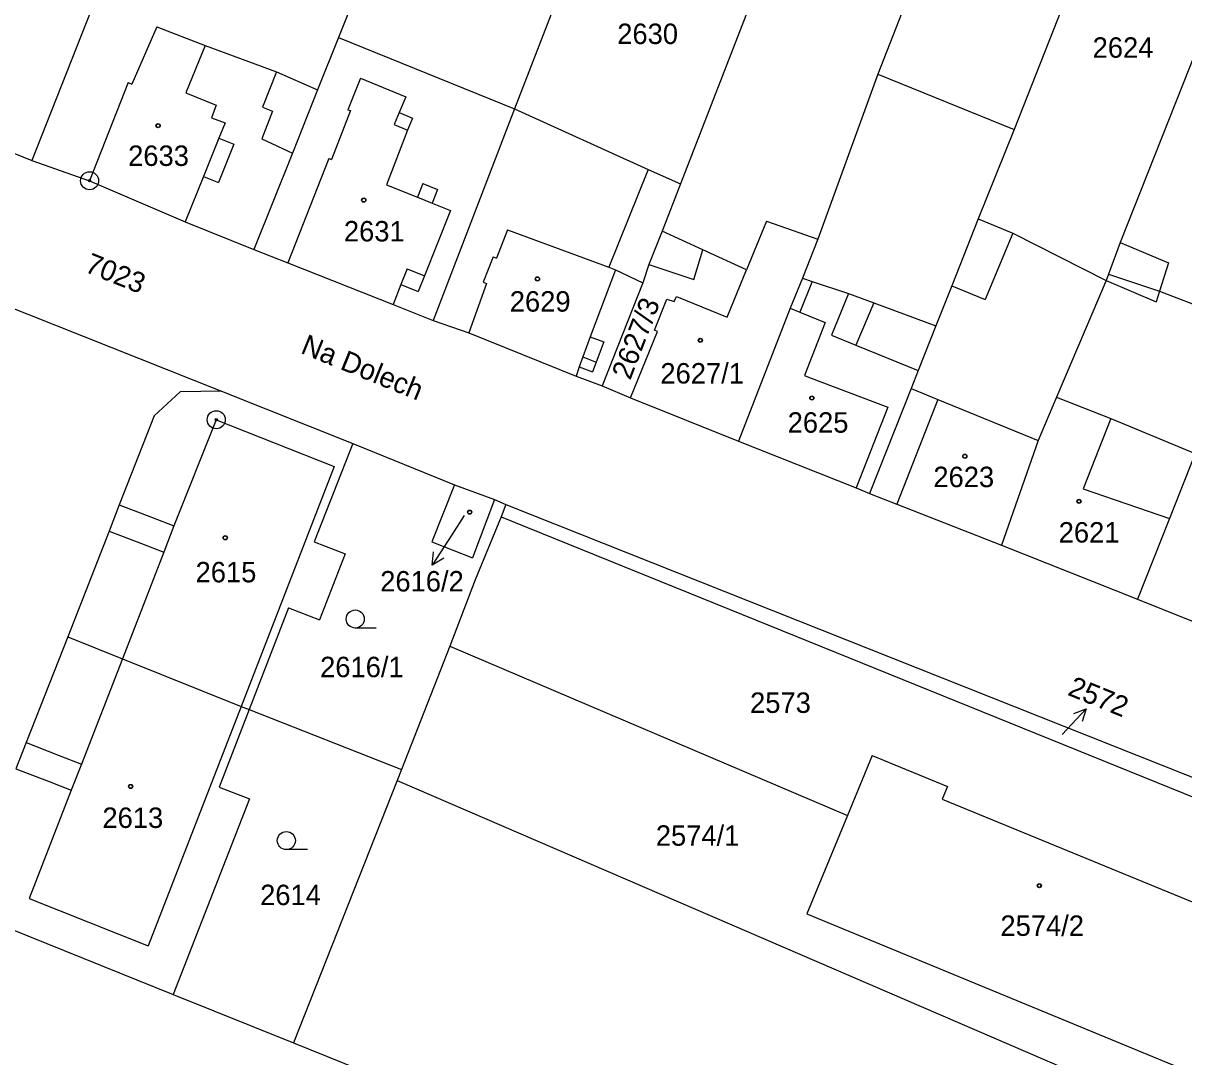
# Model space of a CAD drawing. Extents: x -593183 to -588034, y -1130415 to -1124994.
# Drawn here: x -591037.1 to -590940.6, y -1128203.2 to -1128117.3 of the extents above; entities that cross this region are included whole.
import ezdxf

# ---------------------------------------------------------------- set-up
doc = ezdxf.new("R2010")
doc.units = 0
for name, color, linetype in [('Vrstva 1', 7, 'Continuous'), ('Vrstva 15', 7, 'Continuous'), ('Vrstva 16', 7, 'Continuous'), ('Vrstva 18', 7, 'Continuous'), ('Vrstva 19', 7, 'Continuous'), ('Vrstva 24', 7, 'Continuous'), ('Vrstva 25', 7, 'Continuous'), ('Vrstva 4', 7, 'Continuous')]:
    doc.layers.add(name, color=color, linetype=linetype)

msp = doc.modelspace()

# ---------------------------------------------------------------- linework, layer by layer
at = {"layer": 'Vrstva 1'}
for p, q in [((-590951.62, -1128084.76), (-590966.05, -1128121.5)), ((-590942.3, -1128094.65), (-590954.69, -1128126.12)), ((-590931.44, -1128098.97), (-590945.87, -1128135.5)), ((-590988.31, -1128103.73), (-590996.26, -1128124.4)), ((-591028.02, -1128107.31), (-591036.41, -1128128.68)), ((-590974.16, -1128109.27), (-590982.47, -1128130.62)), ((-591009.48, -1128114.84), (-591010.92, -1128118.45)), ((-591026.01, -1128117.56), (-591028.11, -1128122.35)), ((-591026.01, -1128117.56), (-591021.99, -1128119.11)), ((-591010.92, -1128118.45), (-591012.65, -1128122.8)), ((-591010.92, -1128118.45), (-590996.26, -1128124.4)), ((-591021.99, -1128119.11), (-591016.06, -1128121.32)), ((-591016.06, -1128121.32), (-591012.65, -1128122.8)), ((-590966.05, -1128121.5), (-590971.02, -1128135.22)), ((-591028.42, -1128122.21), (-591031.62, -1128130.37)), ((-591028.42, -1128122.21), (-591028.11, -1128122.35)), ((-591012.65, -1128122.8), (-591014.75, -1128128.07)), ((-591047.55, -1128124.17), (-591036.41, -1128128.68)), ((-590996.26, -1128124.4), (-591003.03, -1128141.99)), ((-590996.26, -1128124.4), (-590985.16, -1128129.44)), ((-590954.69, -1128126.12), (-590957.69, -1128133.55)), ((-591014.75, -1128128.07), (-591017.95, -1128136.1)), ((-591036.41, -1128128.68), (-591031.62, -1128130.37)), ((-590985.16, -1128129.44), (-590982.47, -1128130.62)), ((-591031.62, -1128130.37), (-591023.67, -1128133.79)), ((-590982.47, -1128130.62), (-590983.99, -1128134.56)), ((-591023.67, -1128133.79), (-591017.95, -1128136.1)), ((-590975.3, -1128133.74), (-590976.96, -1128137.79)), ((-590975.3, -1128133.74), (-590971.02, -1128135.22)), ((-590957.69, -1128133.55), (-590959.88, -1128139.11)), ((-590957.69, -1128133.55), (-590954.82, -1128134.73)), ((-590983.99, -1128134.56), (-590985.08, -1128137.35)), ((-590980.6, -1128136.12), (-590983.99, -1128134.56)), ((-590954.82, -1128134.73), (-590947.04, -1128138.67)), ((-590971.02, -1128135.22), (-590972.3, -1128138.47)), ((-590945.87, -1128135.5), (-590946.84, -1128138.13)), ((-590945.87, -1128135.5), (-590941.86, -1128137.19)), ((-591017.95, -1128136.1), (-591015.13, -1128137.21)), ((-590976.96, -1128137.79), (-590980.6, -1128136.12)), ((-591015.13, -1128137.21), (-591006.35, -1128140.68)), ((-590985.08, -1128137.35), (-590985.6, -1128138.87)), ((-590978.58, -1128141.72), (-590976.96, -1128137.79)), ((-590941.86, -1128137.19), (-590942.6, -1128139.57)), ((-590985.6, -1128138.87), (-590988.98, -1128147.43)), ((-590972.3, -1128138.47), (-590973.32, -1128140.98)), ((-590972.3, -1128138.47), (-590971.49, -1128138.75)), ((-590971.49, -1128138.75), (-590968.48, -1128139.74)), ((-590947.04, -1128138.67), (-590951.17, -1128148.38)), ((-590946.84, -1128138.13), (-590947.04, -1128138.67)), ((-590968.48, -1128139.74), (-590966.37, -1128140.53)), ((-590959.88, -1128139.11), (-590961.21, -1128142.45)), ((-590942.6, -1128139.57), (-590935.4, -1128142.34)), ((-591039.07, -1128140.55), (-591020.63, -1128147.89)), ((-591006.35, -1128140.68), (-591003.03, -1128141.99)), ((-590984.61, -1128142.79), (-590983.6, -1128140.21)), ((-590983.6, -1128140.21), (-590982.98, -1128140.42)), ((-590982.98, -1128140.42), (-590982.78, -1128139.99)), ((-590982.78, -1128139.99), (-590978.58, -1128141.72)), ((-590966.37, -1128140.53), (-590961.21, -1128142.45)), ((-590973.52, -1128141.47), (-590977.62, -1128152.03)), ((-590973.32, -1128140.98), (-590973.52, -1128141.47)), ((-591003.03, -1128141.99), (-591000.07, -1128143.03)), ((-590984.37, -1128142.9), (-590984.61, -1128142.79)), ((-590961.21, -1128142.45), (-590962.68, -1128146.17)), ((-591000.07, -1128143.03), (-590991.15, -1128146.64)), ((-590986.61, -1128148.44), (-590984.37, -1128142.9)), ((-590991.15, -1128146.64), (-590988.98, -1128147.43)), ((-590962.68, -1128146.17), (-590963.27, -1128147.66)), ((-590988.98, -1128147.43), (-590986.61, -1128148.44)), ((-591024.08, -1128147.93), (-591026.25, -1128149.92)), ((-591020.63, -1128147.89), (-591024.08, -1128147.93)), ((-591020.63, -1128147.89), (-591009.73, -1128152.23)), ((-590986.61, -1128148.44), (-590977.62, -1128152.03)), ((-590963.27, -1128147.66), (-590966.72, -1128156.38)), ((-590951.17, -1128148.38), (-590952.69, -1128151.99)), ((-591026.25, -1128149.92), (-591029.15, -1128157.33)), ((-591009.73, -1128152.23), (-591012.92, -1128160.42)), ((-591009.73, -1128152.23), (-591001.26, -1128155.66)), ((-590977.62, -1128152.03), (-590967.84, -1128155.93)), ((-590952.69, -1128151.99), (-590955.74, -1128160.7)), ((-590939.64, -1128153.07), (-590941.77, -1128158.46)), ((-591001.26, -1128155.66), (-591003.15, -1128160.42)), ((-591001.26, -1128155.66), (-590997.93, -1128156.9)), ((-590967.84, -1128155.93), (-590966.72, -1128156.38)), ((-590997.93, -1128156.9), (-590999.75, -1128161.75)), ((-590997.93, -1128156.9), (-590996.98, -1128157.31)), ((-590966.72, -1128156.38), (-590964.46, -1128157.27)), ((-590964.46, -1128157.27), (-590955.74, -1128160.7)), ((-591029.15, -1128157.33), (-591030, -1128159.51)), ((-590996.98, -1128157.31), (-590997.38, -1128158.33)), ((-590996.98, -1128157.31), (-590901.46, -1128195.25)), ((-590997.38, -1128158.33), (-590999.53, -1128163.58)), ((-590997.38, -1128158.33), (-590901.91, -1128197)), ((-590941.77, -1128158.46), (-590944.43, -1128165.19)), ((-591030, -1128159.51), (-591033.44, -1128168.3)), ((-591012.92, -1128160.42), (-591010.35, -1128161.42)), ((-591003.15, -1128160.42), (-590999.75, -1128161.75)), ((-590955.74, -1128160.7), (-590944.43, -1128165.19)), ((-591010.35, -1128161.42), (-591012.48, -1128166.91)), ((-590999.53, -1128163.58), (-591001.64, -1128169.09)), ((-591015.06, -1128165.91), (-591018.35, -1128174.37)), ((-591015.06, -1128165.91), (-591012.48, -1128166.91)), ((-590944.43, -1128165.19), (-590938.84, -1128167.42)), ((-591033.44, -1128168.3), (-591036.89, -1128177.11)), ((-591033.44, -1128168.3), (-591028.89, -1128170.13)), ((-591001.64, -1128169.09), (-591005.67, -1128179.34)), ((-591001.64, -1128169.09), (-590968.57, -1128183.18)), ((-591028.89, -1128170.13), (-591019.02, -1128174.11)), ((-591018.35, -1128174.37), (-591020.85, -1128180.81)), ((-591019.02, -1128174.11), (-591018.35, -1128174.37)), ((-591018.35, -1128174.37), (-591005.67, -1128179.34)), ((-591036.89, -1128177.11), (-591037.74, -1128179.28)), ((-590966.51, -1128178.19), (-590968.57, -1128183.18)), ((-590966.51, -1128178.19), (-590960.25, -1128180.76)), ((-591005.67, -1128179.34), (-591006.03, -1128180.27)), ((-591006.03, -1128180.27), (-591014.64, -1128202.1)), ((-591006.03, -1128180.27), (-590911.52, -1128221)), ((-591020.85, -1128180.81), (-591018.3, -1128181.8)), ((-590960.25, -1128180.76), (-590960.68, -1128181.81)), ((-591018.3, -1128181.8), (-591024.66, -1128198.06)), ((-590960.68, -1128181.81), (-590938.81, -1128190.79)), ((-590968.57, -1128183.18), (-590971.95, -1128191.35)), ((-590971.95, -1128191.35), (-590931.98, -1128207.86)), ((-591038.19, -1128192.6), (-591024.66, -1128198.06)), ((-591024.66, -1128198.06), (-591014.64, -1128202.1)), ((-591014.64, -1128202.1), (-590919.29, -1128240.38))]:
    msp.add_line(p, q, dxfattribs=at)
at = {"layer": 'Vrstva 16'}
msp.add_line((-591000.46, -1128158.22), (-591001.49, -1128159.82), dxfattribs=at)
at = {"layer": 'Vrstva 24'}
for centre, radius in [((-591031.62, -1128130.37), 0.75), ((-591031.62, -1128130.37), 0.0903), ((-591021.08, -1128150.25), 0.75), ((-591021.08, -1128150.25), 0.0903)]:
    msp.add_circle(centre, radius, dxfattribs=at)
at = {"layer": 'Vrstva 25'}
for p, q in [((-591001.49, -1128159.82), (-591003.113, -1128162.343)), ((-591007.77, -1128167.58), (-591009.52, -1128167.58)), ((-590950.71, -1128176.43), (-590948.713, -1128174.313)), ((-591013.5, -1128186.01), (-591015.25, -1128186.01))]:
    msp.add_line(p, q, dxfattribs=at)
for points in [[(-591002.152, -1128161.772), (-591003.113, -1128162.343), (-591002.993, -1128161.231)], [(-590949.732, -1128174.686), (-590948.713, -1128174.313), (-590949.026, -1128175.352)]]:
    msp.add_lwpolyline(points, dxfattribs=at)
for centre, radius in [((-591025.92, -1128125.79), 0.175), ((-591025.92, -1128125.79), 0.15), ((-591008.81, -1128131.98), 0.175), ((-591008.81, -1128131.98), 0.15), ((-590994.36, -1128138.54), 0.175), ((-590994.36, -1128138.54), 0.15), ((-590980.81, -1128143.65), 0.175), ((-590980.81, -1128143.65), 0.15), ((-590971.53, -1128148.44), 0.175), ((-590971.53, -1128148.44), 0.15), ((-590958.8, -1128153.29), 0.175), ((-590958.8, -1128153.29), 0.15), ((-590949.3, -1128157.04), 0.175), ((-590949.3, -1128157.04), 0.15), ((-591000, -1128157.94), 0.175), ((-591000, -1128157.94), 0.15), ((-591020.33, -1128160.07), 0.175), ((-591020.33, -1128160.07), 0.15), ((-591009.52, -1128166.83), 0.75), ((-591028.2, -1128180.76), 0.175), ((-591028.2, -1128180.76), 0.15), ((-591015.25, -1128185.26), 0.75), ((-590952.6, -1128189.01), 0.175), ((-590952.6, -1128189.01), 0.15)]:
    msp.add_circle(centre, radius, dxfattribs=at)
at = {"layer": 'Vrstva 4'}
for p, q in [((-591021.99, -1128119.11), (-591023.62, -1128123.06)), ((-591016.06, -1128121.32), (-591017.22, -1128124.25)), ((-590966.05, -1128121.5), (-590954.69, -1128126.12)), ((-591009.09, -1128121.83), (-591010.12, -1128124.46)), ((-591009.09, -1128121.83), (-591005.32, -1128123.4)), ((-591023.62, -1128123.06), (-591021.09, -1128124.09)), ((-591005.32, -1128123.4), (-591005.86, -1128124.69)), ((-591021.09, -1128124.09), (-591021.48, -1128125.14)), ((-591017.22, -1128124.25), (-591016.4, -1128124.57)), ((-591010.12, -1128124.46), (-591009.91, -1128124.54)), ((-591021.48, -1128125.14), (-591020.35, -1128125.55)), ((-591016.4, -1128124.57), (-591017.29, -1128126.88)), ((-591009.91, -1128124.54), (-591011.5, -1128128.6)), ((-591005.86, -1128124.69), (-591006.29, -1128125.7)), ((-591005.86, -1128124.69), (-591004.74, -1128125.16)), ((-591004.74, -1128125.16), (-591005.16, -1128126.17)), ((-591020.35, -1128125.55), (-591020.87, -1128126.84)), ((-591005.16, -1128126.17), (-591006.91, -1128130.7)), ((-591006.29, -1128125.7), (-591005.16, -1128126.17)), ((-591020.87, -1128126.84), (-591022.15, -1128130.01)), ((-591019.63, -1128127.34), (-591020.9, -1128130.51)), ((-591020.87, -1128126.84), (-591019.63, -1128127.34)), ((-591017.29, -1128126.88), (-591014.75, -1128128.07)), ((-591011.72, -1128128.52), (-591015.13, -1128137.21)), ((-591011.72, -1128128.52), (-591011.5, -1128128.6)), ((-591022.15, -1128130.01), (-591023.67, -1128133.79)), ((-591022.15, -1128130.01), (-591020.9, -1128130.51)), ((-590985.16, -1128129.44), (-590988.43, -1128137.57)), ((-591006.91, -1128130.7), (-591004.35, -1128131.74)), ((-591003.9, -1128130.61), (-591004.35, -1128131.74)), ((-591003.9, -1128130.61), (-591002.67, -1128131.11)), ((-591002.67, -1128131.11), (-591003.13, -1128132.24)), ((-591004.35, -1128131.74), (-591003.13, -1128132.24)), ((-591001.59, -1128132.86), (-591003.76, -1128138.27)), ((-591003.13, -1128132.24), (-591001.59, -1128132.86)), ((-590996.84, -1128134.45), (-590997.76, -1128136.8)), ((-590996.84, -1128134.45), (-590988.43, -1128137.57)), ((-590954.82, -1128134.73), (-590957.11, -1128140.25)), ((-590998.04, -1128136.69), (-590998.87, -1128138.8)), ((-590998.04, -1128136.69), (-590997.76, -1128136.8)), ((-590981.34, -1128138.59), (-590980.6, -1128136.12)), ((-591005.19, -1128137.7), (-591005.72, -1128139.01)), ((-591005.19, -1128137.7), (-591003.76, -1128138.27)), ((-590987.87, -1128137.78), (-590989.96, -1128143.35)), ((-590988.43, -1128137.57), (-590987.87, -1128137.78)), ((-590987.87, -1128137.78), (-590985.6, -1128138.87)), ((-590985.08, -1128137.35), (-590981.34, -1128138.59)), ((-591003.76, -1128138.27), (-591004.29, -1128139.59)), ((-590998.59, -1128138.91), (-591000.07, -1128143.03)), ((-590998.87, -1128138.8), (-590998.59, -1128138.91)), ((-590971.49, -1128138.75), (-590972.52, -1128141.31)), ((-590947.04, -1128138.67), (-590942.87, -1128140.45)), ((-590946.84, -1128138.13), (-590942.6, -1128139.57)), ((-591005.72, -1128139.01), (-591006.35, -1128140.68)), ((-591005.72, -1128139.01), (-591004.29, -1128139.59)), ((-590968.48, -1128139.74), (-590969.9, -1128143.21)), ((-590959.88, -1128139.11), (-590957.11, -1128140.25)), ((-590942.6, -1128139.57), (-590942.87, -1128140.45)), ((-590966.37, -1128140.53), (-590967.86, -1128144.05)), ((-590973.32, -1128140.98), (-590972.52, -1128141.31)), ((-590972.52, -1128141.31), (-590970.42, -1128142.17)), ((-590970.42, -1128142.17), (-590972.13, -1128146.58)), ((-590989.96, -1128143.35), (-590990.59, -1128145.03)), ((-590989.96, -1128143.35), (-590988.84, -1128143.77)), ((-590988.84, -1128143.77), (-590989.47, -1128145.45)), ((-590969.9, -1128143.21), (-590967.86, -1128144.05)), ((-590967.86, -1128144.05), (-590962.68, -1128146.17)), ((-590990.59, -1128145.03), (-590990.9, -1128145.86)), ((-590990.59, -1128145.03), (-590989.47, -1128145.45)), ((-590989.47, -1128145.45), (-590989.79, -1128146.28)), ((-590990.9, -1128145.86), (-590991.15, -1128146.64)), ((-590990.9, -1128145.86), (-590989.79, -1128146.28)), ((-590972.13, -1128146.58), (-590971.82, -1128146.7)), ((-590971.82, -1128146.7), (-590965.21, -1128149.2)), ((-590961.06, -1128148.56), (-590964.46, -1128157.27)), ((-590963.27, -1128147.66), (-590961.06, -1128148.56)), ((-590961.06, -1128148.56), (-590952.69, -1128151.99)), ((-590951.17, -1128148.38), (-590946.66, -1128150.15)), ((-590965.21, -1128149.2), (-590967.84, -1128155.93)), ((-591021.08, -1128150.25), (-591024.61, -1128159.09)), ((-591021.08, -1128150.25), (-591011.26, -1128154.15)), ((-590946.66, -1128150.15), (-590948.95, -1128155.99)), ((-590946.66, -1128150.15), (-590939.64, -1128153.07)), ((-591011.26, -1128154.15), (-591019.02, -1128174.11)), ((-590948.95, -1128155.99), (-590941.77, -1128158.46)), ((-591029.15, -1128157.33), (-591026.47, -1128158.37)), ((-591026.47, -1128158.37), (-591024.61, -1128159.09)), ((-591024.61, -1128159.09), (-591025.45, -1128161.27)), ((-591030, -1128159.51), (-591027.31, -1128160.55)), ((-591027.31, -1128160.55), (-591025.45, -1128161.27)), ((-591025.45, -1128161.27), (-591028.89, -1128170.13)), ((-591028.89, -1128170.13), (-591032.3, -1128178.9)), ((-591019.02, -1128174.11), (-591026.75, -1128194.02)), ((-591036.89, -1128177.11), (-591034.15, -1128178.18)), ((-591034.15, -1128178.18), (-591032.3, -1128178.9)), ((-591037.74, -1128179.28), (-591034.99, -1128180.35)), ((-591032.3, -1128178.9), (-591033.14, -1128181.07)), ((-591034.99, -1128180.35), (-591033.14, -1128181.07)), ((-591033.14, -1128181.07), (-591036.64, -1128190.09)), ((-591036.64, -1128190.09), (-591026.75, -1128194.02))]:
    msp.add_line(p, q, dxfattribs=at)

# ---------------------------------------------------------------- texts
at = {"layer": 'Vrstva 15'}
msp.add_text('Na Dolech', height=1.7, rotation=337.89051, dxfattribs=at).set_placement((-591014.14, -1128144.68))
at = {"layer": 'Vrstva 16'}
msp.add_text('2616/2', height=1.7, dxfattribs=at).set_placement((-591007.44, -1128164.54))
msp.add_text('2572', height=1.7, rotation=337.83363, dxfattribs=at).set_placement((-590950.33, -1128173.12))
at = {"layer": 'Vrstva 18'}
for s, p in [('2630', (-590987.72, -1128119)), ('2624', (-590948.17, -1128120.14)), ('2616/1', (-591012.44, -1128171.67)), ('2573', (-590976.67, -1128174.64)), ('2574/1', (-590984.51, -1128185.69)), ('2614', (-591017.43, -1128190.63))]:
    msp.add_text(s, height=1.7, dxfattribs=at).set_placement(p)
for s, height, rotation, p in [('7023', 1.7, 338.07825, (-591032.11, -1128137.91)), ('2627/3', 1.7, 68.89518, (-590986.64, -1128147.02)), ('2572', 0.01, 337.83363, (-590950.71, -1128176.43))]:
    msp.add_text(s, height=height, rotation=rotation, dxfattribs=at).set_placement(p)
at = {"layer": 'Vrstva 19'}
for s, height, p in [('2633', 1.7, (-591028.41, -1128129.14)), ('2631', 1.7, (-591010.46, -1128135.42)), ('2629', 1.7, (-590996.66, -1128141.26)), ('2627/1', 1.7, (-590984.13, -1128147.24)), ('2625', 1.7, (-590973.54, -1128151.33)), ('2623', 1.7, (-590961.42, -1128155.86)), ('2616/2', 0.01, (-591000.46, -1128158.22)), ('2621', 1.7, (-590950.99, -1128160.47)), ('2615', 1.7, (-591022.8, -1128163.78)), ('2613', 1.7, (-591030.55, -1128184.21)), ('2574/2', 1.7, (-590955.84, -1128193.19))]:
    msp.add_text(s, height=height, dxfattribs=at).set_placement(p)

doc.saveas('drawing.dxf')
